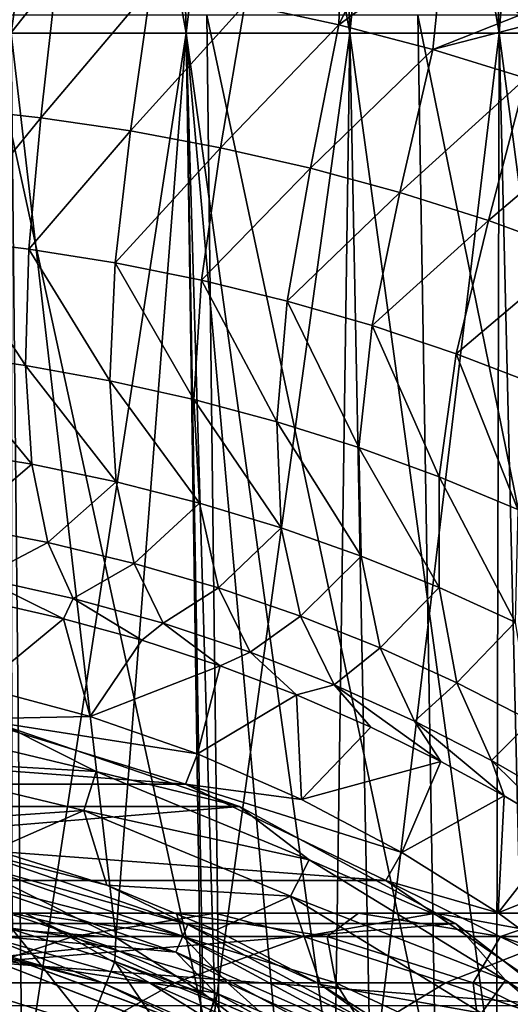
# Model space of a CAD drawing. Header units: metres. Extents: x -62 to 300, y -109 to 109.
# Tile 387 of 656: x 3.3 to 7.59, y 10.18 to 18.79. Entities that reach past the tile are written whole.
import ezdxf

# ---------------------------------------------------------------- set-up
doc = ezdxf.new("R2010")
doc.units = ezdxf.units.M
doc.layers.add('solid_500635', color=7, linetype='CONTINUOUS')

msp = doc.modelspace()

# ---------------------------------------------------------------- linework, layer by layer
at = {"layer": 'solid_500635'}
for points in [[(3.223139, 18.666904, 10.977003), (3.064069, 28.000711, 10.435262), (4.517974, 28.000711, 9.892983)], [(3.064069, 28.000711, -10.435262), (3.223139, 18.666904, -10.977003), (4.752522, 18.666904, -10.406572)], [(4.517974, 28.000711, -9.892983), (3.064069, 28.000711, -10.435262), (4.752522, 18.666904, -10.406572)], [(4.752522, 18.666904, 10.406572), (3.223139, 18.666904, 10.977003), (4.517974, 28.000711, 9.892983)], [(4.752522, 18.666904, 10.406572), (4.517974, 28.000711, 9.892983), (5.879906, 28.000711, 9.149312)], [(4.517974, 28.000711, -9.892983), (4.752522, 18.666904, -10.406572), (6.185158, 18.666904, -9.624294)], [(5.879906, 28.000711, -9.149312), (4.517974, 28.000711, -9.892983), (6.185158, 18.666904, -9.624294)], [(6.185158, 18.666904, 9.624294), (4.752522, 18.666904, 10.406572), (5.879906, 28.000711, 9.149312)], [(6.185158, 18.666904, 9.624294), (5.879906, 28.000711, 9.149312), (7.12214, 28.000711, 8.219388)], [(5.879906, 28.000711, -9.149312), (6.185158, 18.666904, -9.624294), (7.491882, 18.666904, -8.646093)], [(7.12214, 28.000711, -8.219388), (5.879906, 28.000711, -9.149312), (7.491882, 18.666904, -8.646093)], [(7.491882, 18.666904, 8.646093), (6.185158, 18.666904, 9.624294), (7.12214, 28.000711, 8.219388)], [(7.491882, 18.666904, 8.646093), (7.12214, 28.000711, 8.219388), (8.219388, 28.000711, 7.12214)], [(7.12214, 28.000711, -8.219388), (7.491882, 18.666904, -8.646093), (8.646093, 18.666904, -7.491882)], [(8.219388, 28.000711, -7.12214), (7.12214, 28.000711, -8.219388), (8.646093, 18.666904, -7.491882)], [(8.646093, 18.666904, 7.491882), (7.491882, 18.666904, 8.646093), (8.219388, 28.000711, 7.12214)], [(5.267294, 18.919369, -13.922537), (6.129779, 20.064949, -13.333136), (6.090552, 18.739412, -13.525796)], [(6.090552, 18.739412, -13.525796), (6.129779, 20.064949, -13.333136), (6.576506, 19.740351, -13.137109)], [(6.090552, 18.739412, -13.525796), (6.576506, 19.740351, -13.137109), (7.001509, 19.409229, -12.934545)], [(6.090552, 18.739412, -13.525796), (7.001509, 19.409229, -12.934545), (6.910528, 18.524807, -13.082123)], [(6.910528, 18.524807, -13.082123), (7.001509, 19.409229, -12.934545), (7.679565, 18.827463, -12.577324)], [(2.80868, 19.26725, -14.800152), (3.623777, 19.180771, -14.562553), (2.70003, 18.01528, -15.399499)], [(3.623777, 19.180771, -14.562553), (3.481997, 17.928034, -15.147228), (2.70003, 18.01528, -15.399499)], [(3.623777, 19.180771, -14.562553), (4.444094, 19.065777, -14.269172), (3.481997, 17.928034, -15.147228)], [(4.444094, 19.065777, -14.269172), (4.267906, 17.812647, -14.836661), (3.481997, 17.928034, -15.147228)], [(4.444094, 19.065777, -14.269172), (5.267294, 18.919369, -13.922537), (4.267906, 17.812647, -14.836661)], [(5.267294, 18.919369, -13.922537), (5.055387, 17.666479, -14.470904), (4.267906, 17.812647, -14.836661)], [(5.267294, 18.919369, -13.922537), (6.090552, 18.739412, -13.525796), (5.055387, 17.666479, -14.470904)], [(2.998244, 18.826296, 14.42834), (3.067728, 9.401768, 14.762716), (5.049345, 9.401768, 14.207494)], [(4.934977, 18.826296, 13.885693), (2.998244, 18.826296, 14.42834), (5.049345, 9.401768, 14.207494)], [(4.934977, 18.826296, 13.885693), (5.049345, 9.401768, 14.207494), (6.936902, 9.401768, 13.387612)], [(6.77978, 18.826296, 13.084382), (4.934977, 18.826296, 13.885693), (6.936902, 9.401768, 13.387612)], [(6.77978, 18.826296, 13.084382), (6.936902, 9.401768, 13.387612), (8.695237, 9.401768, 12.318344)], [(8.498289, 18.826296, 12.039333), (6.77978, 18.826296, 13.084382), (8.695237, 9.401768, 12.318344)], [(6.910528, 18.524807, -13.082123), (7.679565, 18.827463, -12.577324), (7.768233, 18.745173, -12.527426)], [(6.090552, 18.739412, -13.525796), (5.841693, 17.487701, -14.053576), (5.055387, 17.666479, -14.470904)], [(6.090552, 18.739412, -13.525796), (6.910528, 18.524807, -13.082123), (5.841693, 17.487701, -14.053576)], [(6.910528, 18.524807, -13.082123), (7.768233, 18.745173, -12.527426), (7.723671, 18.275021, -12.594853)], [(3.318542, 9.322167, 11.301914), (1.676333, 9.322167, 11.659155), (3.223139, 18.666904, 10.977003)], [(3.318542, 9.322167, 11.301914), (3.223139, 18.666904, 10.977003), (4.752522, 18.666904, 10.406572)], [(3.223139, 18.666904, -10.977003), (3.227925, 11.21266, -11.275877), (4.13727, 10.760581, -10.988614)], [(4.752522, 18.666904, -10.406572), (3.223139, 18.666904, -10.977003), (4.13727, 10.760581, -10.988614)], [(4.893194, 9.322167, 10.7146), (3.318542, 9.322167, 11.301914), (4.752522, 18.666904, 10.406572)], [(4.752522, 18.666904, -10.406572), (4.13727, 10.760581, -10.988614), (4.900146, 10.273491, -10.684886)], [(4.893194, 9.322167, 10.7146), (4.752522, 18.666904, 10.406572), (6.185158, 18.666904, 9.624294)], [(4.752522, 18.666904, -10.406572), (5.550144, 9.774469, -10.376834), (6.052138, 9.324821, -10.105251)], [(6.185158, 18.666904, -9.624294), (4.752522, 18.666904, -10.406572), (6.052138, 9.324821, -10.105251)], [(4.752522, 18.666904, -10.406572), (5.004871, 10.199265, -10.638408), (5.550144, 9.774469, -10.376834)], [(4.752522, 18.666904, -10.406572), (4.900146, 10.273491, -10.684886), (5.004871, 10.199265, -10.638408)], [(6.368235, 9.322167, 9.909166), (4.893194, 9.322167, 10.7146), (6.185158, 18.666904, 9.624294)], [(6.185158, 18.666904, -9.624294), (6.052138, 9.324821, -10.105251), (7.468592, 9.322167, -9.108574)], [(6.368235, 9.322167, 9.909166), (6.185158, 18.666904, 9.624294), (7.491882, 18.666904, 8.646093)], [(7.491882, 18.666904, -8.646093), (6.185158, 18.666904, -9.624294), (7.468592, 9.322167, -9.108574)], [(7.713636, 9.322167, 8.902011), (6.368235, 9.322167, 9.909166), (7.491882, 18.666904, 8.646093)], [(7.491882, 18.666904, -8.646093), (7.468592, 9.322167, -9.108574), (8.724834, 9.322167, -7.913485)], [(7.713636, 9.322167, 8.902011), (7.491882, 18.666904, 8.646093), (8.646093, 18.666904, 7.491882)], [(8.646093, 18.666904, -7.491882), (7.491882, 18.666904, -8.646093), (8.724834, 9.322167, -7.913485)], [(6.910528, 18.524807, -13.082123), (6.623574, 17.275433, -13.588292), (5.841693, 17.487701, -14.053576)], [(6.910528, 18.524807, -13.082123), (7.723671, 18.275021, -12.594853), (6.623574, 17.275433, -13.588292)], [(7.723671, 18.275021, -12.594853), (7.39771, 17.029284, -13.078799), (6.623574, 17.275433, -13.588292)], [(7.723671, 18.275021, -12.594853), (8.52974, 17.988594, -12.065606), (7.39771, 17.029284, -13.078799)], [(2.70003, 18.01528, -15.399499), (3.481997, 17.928034, -15.147228), (2.621598, 16.872187, -16.197618)], [(3.481997, 17.928034, -15.147228), (3.376336, 16.779535, -15.933846), (2.621598, 16.872187, -16.197618)], [(3.481997, 17.928034, -15.147228), (4.267906, 17.812647, -14.836661), (3.376336, 16.779535, -15.933846)], [(7.39771, 17.029284, -13.078799), (8.52974, 17.988594, -12.065606), (8.161333, 16.749327, -12.528806)], [(4.267906, 17.812647, -14.836661), (4.132222, 16.658783, -15.61016), (3.376336, 16.779535, -15.933846)], [(4.267906, 17.812647, -14.836661), (5.055387, 17.666479, -14.470904), (4.132222, 16.658783, -15.61016)], [(5.055387, 17.666479, -14.470904), (4.886897, 16.507921, -15.230214), (4.132222, 16.658783, -15.61016)], [(5.055387, 17.666479, -14.470904), (5.841693, 17.487701, -14.053576), (4.886897, 16.507921, -15.230214)], [(5.841693, 17.487701, -14.053576), (5.637817, 16.325651, -14.798061), (4.886897, 16.507921, -15.230214)], [(5.841693, 17.487701, -14.053576), (6.623574, 17.275433, -13.588292), (5.637817, 16.325651, -14.798061)], [(6.623574, 17.275433, -13.588292), (6.382053, 16.111494, -14.317737), (5.637817, 16.325651, -14.798061)], [(6.623574, 17.275433, -13.588292), (7.39771, 17.029284, -13.078799), (6.382053, 16.111494, -14.317737)], [(7.39771, 17.029284, -13.078799), (7.116663, 15.865381, -13.793311), (6.382053, 16.111494, -14.317737)], [(7.39771, 17.029284, -13.078799), (8.161333, 16.749327, -12.528806), (7.116663, 15.865381, -13.793311)], [(2.621598, 16.872187, -16.197618), (3.346955, 15.761107, -16.890076), (2.60427, 15.865611, -17.166386)], [(2.621598, 16.872187, -16.197618), (3.376336, 16.779535, -15.933846), (3.346955, 15.761107, -16.890076)], [(3.376336, 16.779535, -15.933846), (4.086597, 15.627493, -16.552162), (3.346955, 15.761107, -16.890076)], [(3.376336, 16.779535, -15.933846), (4.132222, 16.658783, -15.61016), (4.086597, 15.627493, -16.552162)], [(8.161333, 16.749327, -12.528806), (7.839254, 15.587601, -13.228689), (7.116663, 15.865381, -13.793311)], [(4.132222, 16.658783, -15.61016), (4.820765, 15.46366, -16.156919), (4.086597, 15.627493, -16.552162)], [(4.132222, 16.658783, -15.61016), (4.886897, 16.507921, -15.230214), (4.820765, 15.46366, -16.156919)], [(4.886897, 16.507921, -15.230214), (5.547134, 15.269057, -15.708891), (4.820765, 15.46366, -16.156919)], [(4.886897, 16.507921, -15.230214), (5.637817, 16.325651, -14.798061), (5.547134, 15.269057, -15.708891)], [(5.637817, 16.325651, -14.798061), (6.26316, 15.043806, -15.21258), (5.547134, 15.269057, -15.708891)], [(5.637817, 16.325651, -14.798061), (6.382053, 16.111494, -14.317737), (6.26316, 15.043806, -15.21258)], [(6.382053, 16.111494, -14.317737), (6.966352, 14.788323, -14.672418), (6.26316, 15.043806, -15.21258)], [(6.382053, 16.111494, -14.317737), (7.116663, 15.865381, -13.793311), (6.966352, 14.788323, -14.672418)], [(2.60427, 15.865611, -17.166386), (3.402728, 14.898558, -17.98765), (2.654787, 15.021499, -18.27837)], [(2.60427, 15.865611, -17.166386), (3.346955, 15.761107, -16.890076), (3.402728, 14.898558, -17.98765)], [(7.116663, 15.865381, -13.793311), (7.6548, 14.503238, -14.092521), (6.966352, 14.788323, -14.672418)], [(7.116663, 15.865381, -13.793311), (7.839254, 15.587601, -13.228689), (7.6548, 14.503238, -14.092521)], [(3.346955, 15.761107, -16.890076), (4.142141, 14.744319, -17.633366), (3.402728, 14.898558, -17.98765)], [(3.346955, 15.761107, -16.890076), (4.086597, 15.627493, -16.552162), (4.142141, 14.744319, -17.633366)], [(4.086597, 15.627493, -16.552162), (4.870423, 14.558803, -17.220497), (4.142141, 14.744319, -17.633366)], [(4.086597, 15.627493, -16.552162), (4.820765, 15.46366, -16.156919), (4.870423, 14.558803, -17.220497)], [(4.820765, 15.46366, -16.156919), (5.585454, 14.342413, -16.754152), (4.870423, 14.558803, -17.220497)], [(4.820765, 15.46366, -16.156919), (5.547134, 15.269057, -15.708891), (5.585454, 14.342413, -16.754152)], [(5.547134, 15.269057, -15.708891), (6.285097, 14.096053, -16.239368), (5.585454, 14.342413, -16.754152)], [(5.547134, 15.269057, -15.708891), (6.26316, 15.043806, -15.21258), (6.285097, 14.096053, -16.239368)], [(2.654787, 15.021499, -18.27837), (3.402728, 14.898558, -17.98765), (2.772838, 14.361897, -19.503817)], [(6.26316, 15.043806, -15.21258), (6.967365, 13.820786, -15.680988), (6.285097, 14.096053, -16.239368)], [(6.26316, 15.043806, -15.21258), (6.966352, 14.788323, -14.672418), (6.967365, 13.820786, -15.680988)], [(3.402728, 14.898558, -17.98765), (3.543472, 14.214281, -19.196932), (2.772838, 14.361897, -19.503817)], [(3.402728, 14.898558, -17.98765), (4.142141, 14.744319, -17.633366), (3.543472, 14.214281, -19.196932)], [(4.142141, 14.744319, -17.633366), (4.298919, 14.032039, -18.824261), (3.543472, 14.214281, -19.196932)], [(4.142141, 14.744319, -17.633366), (4.870423, 14.558803, -17.220497), (4.298919, 14.032039, -18.824261)], [(6.966352, 14.788323, -14.672418), (7.630902, 13.517708, -15.083373), (6.967365, 13.820786, -15.680988)], [(6.966352, 14.788323, -14.672418), (7.6548, 14.503238, -14.092521), (7.630902, 13.517708, -15.083373)], [(4.870423, 14.558803, -17.220497), (5.036302, 13.81652, -18.391567), (4.298919, 14.032039, -18.824261)], [(4.870423, 14.558803, -17.220497), (5.585454, 14.342413, -16.754152), (5.036302, 13.81652, -18.391567)], [(2.772838, 14.361897, -19.503817), (3.543472, 14.214281, -19.196932), (2.955563, 13.904006, -20.810286)], [(5.585454, 14.342413, -16.754152), (5.753687, 13.569265, -17.904581), (5.036302, 13.81652, -18.391567)], [(5.585454, 14.342413, -16.754152), (6.285097, 14.096053, -16.239368), (5.753687, 13.569265, -17.904581)], [(3.543472, 14.214281, -19.196932), (3.765721, 13.72603, -20.485857), (2.955563, 13.904006, -20.810286)], [(3.543472, 14.214281, -19.196932), (4.298919, 14.032039, -18.824261), (3.765721, 13.72603, -20.485857)], [(6.285097, 14.096053, -16.239368), (6.449361, 13.292132, -17.368933), (5.753687, 13.569265, -17.904581)], [(6.285097, 14.096053, -16.239368), (6.967365, 13.820786, -15.680988), (6.449361, 13.292132, -17.368933)], [(4.298919, 14.032039, -18.824261), (4.552993, 13.509043, -20.093214), (3.765721, 13.72603, -20.485857)], [(4.298919, 14.032039, -18.824261), (5.036302, 13.81652, -18.391567), (4.552993, 13.509043, -20.093214)], [(2.955563, 13.904006, -20.810286), (3.680405, 13.548209, -21.971245), (3.003822, 13.700917, -22.216869)], [(2.955563, 13.904006, -20.810286), (3.765721, 13.72603, -20.485857), (3.680405, 13.548209, -21.971245)], [(5.036302, 13.81652, -18.391567), (5.314142, 13.255897, -19.638966), (4.552993, 13.509043, -20.093214)], [(5.036302, 13.81652, -18.391567), (5.753687, 13.569265, -17.904581), (5.314142, 13.255897, -19.638966)], [(6.967365, 13.820786, -15.680988), (7.121879, 12.98697, -16.78993), (6.449361, 13.292132, -17.368933)], [(6.967365, 13.820786, -15.680988), (7.630902, 13.517708, -15.083373), (7.121879, 12.98697, -16.78993)], [(3.003822, 13.700917, -22.216869), (3.680405, 13.548209, -21.971245), (2.955837, 12.950369, -36.392689)], [(3.765721, 13.72603, -20.485857), (4.366211, 13.359829, -21.665972), (3.680405, 13.548209, -21.971245)], [(3.765721, 13.72603, -20.485857), (4.552993, 13.509043, -20.093214), (4.366211, 13.359829, -21.665972)], [(3.680405, 13.548209, -21.971245), (3.915354, 12.693268, -36.392689), (2.955837, 12.950369, -36.392689)], [(3.680405, 13.548209, -21.971245), (4.366211, 13.359829, -21.665972), (3.915354, 12.693268, -36.392689)], [(5.753687, 13.569265, -17.904581), (6.047405, 12.969433, -19.129515), (5.314142, 13.255897, -19.638966)], [(5.753687, 13.569265, -17.904581), (6.449361, 13.292132, -17.368933), (6.047405, 12.969433, -19.129515)], [(7.630902, 13.517708, -15.083373), (7.770504, 12.655461, -16.172205), (7.121879, 12.98697, -16.78993)], [(4.552993, 13.509043, -20.093214), (5.051996, 13.136033, -21.307001), (4.366211, 13.359829, -21.665972)], [(4.552993, 13.509043, -20.093214), (5.314142, 13.255897, -19.638966), (5.051996, 13.136033, -21.307001)], [(4.366211, 13.359829, -21.665972), (5.051996, 13.136033, -21.307001), (3.915354, 12.693268, -36.392689)], [(6.449361, 13.292132, -17.368933), (6.7515, 12.652605, -18.571136), (6.047405, 12.969433, -19.129515)], [(6.449361, 13.292132, -17.368933), (7.121879, 12.98697, -16.78993), (6.7515, 12.652605, -18.571136)], [(5.314142, 13.255897, -19.638966), (5.717444, 12.883498, -20.903517), (5.051996, 13.136033, -21.307001)], [(5.314142, 13.255897, -19.638966), (6.047405, 12.969433, -19.129515), (5.717444, 12.883498, -20.903517)], [(5.051996, 13.136033, -21.307001), (4.852975, 12.36518, -36.392689), (3.915354, 12.693268, -36.392689)], [(5.051996, 13.136033, -21.307001), (5.717444, 12.883498, -20.903517), (4.852975, 12.36518, -36.392689)], [(3.915354, 12.693268, -36.392689), (2.893329, 12.673361, -38), (2.955837, 12.950369, -36.392689)], [(6.047405, 12.969433, -19.129515), (6.369606, 12.600676, -20.446875), (5.717444, 12.883498, -20.903517)], [(6.047405, 12.969433, -19.129515), (6.982169, 12.300631, -19.969368), (6.369606, 12.600676, -20.446875)], [(6.047405, 12.969433, -19.129515), (6.7515, 12.652605, -18.571136), (6.982169, 12.300631, -19.969368)], [(7.121879, 12.98697, -16.78993), (7.425551, 12.308178, -17.969627), (6.7515, 12.652605, -18.571136)], [(7.121879, 12.98697, -16.78993), (7.770504, 12.655461, -16.172205), (7.425551, 12.308178, -17.969627)], [(5.717444, 12.883498, -20.903517), (5.763456, 11.96794, -36.392689), (4.852975, 12.36518, -36.392689)], [(5.717444, 12.883498, -20.903517), (6.369606, 12.600676, -20.446875), (5.763456, 11.96794, -36.392689)], [(-4.747665, 12.101635, -38), (-2.893329, 12.673361, -38), (4.747665, 12.101635, -38)], [(-2.893329, 12.673361, -38), (2.893329, 12.673361, -38), (4.747665, 12.101635, -38)], [(3.967935, 12.212049, -42.863949), (1.952774, 12.329332, -47.727131), (2.008698, 12.682419, -42.863949)], [(3.967935, 12.212049, -42.863949), (2.008698, 12.682419, -42.863949), (3.19066, 12.602324, -38)], [(4.852975, 12.36518, -36.392689), (2.893329, 12.673361, -38), (3.915354, 12.693268, -36.392689)], [(4.852975, 12.36518, -36.392689), (4.747665, 12.101635, -38), (2.893329, 12.673361, -38)], [(5.221393, 11.905237, -38), (3.19066, 12.602324, -38), (-5.221393, 11.905237, -38)], [(3.967935, 12.212049, -42.863949), (3.19066, 12.602324, -38), (5.221393, 11.905237, -38)], [(6.369606, 12.600676, -20.446875), (6.982169, 12.300631, -19.969368), (5.763456, 11.96794, -36.392689)], [(6.7515, 12.652605, -18.571136), (7.536239, 11.998814, -19.490721), (6.982169, 12.300631, -19.969368)], [(6.7515, 12.652605, -18.571136), (7.425551, 12.308178, -17.969627), (7.536239, 11.998814, -19.490721)], [(7.770504, 12.655461, -16.172205), (8.069499, 11.938523, -17.329918), (7.425551, 12.308178, -17.969627)], [(1.952774, 12.329332, -47.727131), (3.857465, 11.872057, -47.727131), (2.069861, 11.74795, -52.566944)], [(3.967935, 12.212049, -42.863949), (3.857465, 11.872057, -47.727131), (1.952774, 12.329332, -47.727131)], [(5.763456, 11.96794, -36.392689), (4.747665, 12.101635, -38), (4.852975, 12.36518, -36.392689)], [(6.982169, 12.300631, -19.969368), (6.641706, 11.503773, -36.392689), (5.763456, 11.96794, -36.392689)], [(6.982169, 12.300631, -19.969368), (7.536239, 11.998814, -19.490721), (6.641706, 11.503773, -36.392689)], [(7.425551, 12.308178, -17.969627), (8.044282, 11.695313, -19.003397), (7.536239, 11.998814, -19.490721)], [(7.425551, 12.308178, -17.969627), (8.069499, 11.938523, -17.329918), (8.044282, 11.695313, -19.003397)], [(5.829468, 11.440976, -42.863949), (3.857465, 11.872057, -47.727131), (3.967935, 12.212049, -42.863949)], [(5.829468, 11.440976, -42.863949), (3.967935, 12.212049, -42.863949), (5.221393, 11.905237, -38)], [(-6.5, 11.25833, -38), (-4.747665, 12.101635, -38), (6.5, 11.25833, -38)], [(-4.747665, 12.101635, -38), (4.747665, 12.101635, -38), (6.5, 11.25833, -38)], [(6.641706, 11.503773, -36.392689), (6.5, 11.25833, -38), (4.747665, 12.101635, -38)], [(6.641706, 11.503773, -36.392689), (4.747665, 12.101635, -38), (5.763456, 11.96794, -36.392689)], [(7.536239, 11.998814, -19.490721), (7.482812, 10.97527, -36.392689), (6.641706, 11.503773, -36.392689)], [(7.536239, 11.998814, -19.490721), (8.044282, 11.695313, -19.003397), (7.482812, 10.97527, -36.392689)], [(5.221393, 11.905237, -38), (-5.221393, 11.905237, -38), (-7.109881, 10.883297, -38)], [(7.109881, 10.883297, -38), (5.221393, 11.905237, -38), (-7.109881, 10.883297, -38)], [(5.829468, 11.440976, -42.863949), (5.221393, 11.905237, -38), (7.109881, 10.883297, -38)], [(3.857465, 11.872057, -47.727131), (3.07539, 11.525651, -52.566944), (2.069861, 11.74795, -52.566944)], [(3.857465, 11.872057, -47.727131), (4.059568, 11.216887, -52.566944), (3.07539, 11.525651, -52.566944)], [(3.857465, 11.872057, -47.727131), (5.667172, 11.122452, -47.727131), (4.059568, 11.216887, -52.566944)], [(5.829468, 11.440976, -42.863949), (5.667172, 11.122452, -47.727131), (3.857465, 11.872057, -47.727131)], [(8.044282, 11.695313, -19.003397), (8.512527, 11.390618, -18.520929), (7.482812, 10.97527, -36.392689)], [(2.914878, 11.510592, -52.736504), (4.769703, 10.873829, -52.736504), (2.88754, 11.402639, -52.876362)], [(2.914878, 11.510592, -52.736504), (3.07539, 11.525651, -52.566944), (4.059568, 11.216887, -52.566944)], [(2.914878, 11.510592, -52.736504), (4.059568, 11.216887, -52.566944), (4.769703, 10.873829, -52.736504)], [(7.482812, 10.97527, -36.392689), (6.5, 11.25833, -38), (6.641706, 11.503773, -36.392689)], [(2.88754, 11.402639, -52.876362), (4.724971, 10.771849, -52.876362), (2.849873, 11.253892, -52.968102)], [(4.769703, 10.873829, -52.736504), (4.724971, 10.771849, -52.876362), (2.88754, 11.402639, -52.876362)], [(7.547461, 10.388188, -42.863949), (5.667172, 11.122452, -47.727131), (5.829468, 11.440976, -42.863949)], [(7.547461, 10.388188, -42.863949), (5.829468, 11.440976, -42.863949), (7.109881, 10.883297, -38)], [(8.512527, 11.390618, -18.520929), (8.282072, 10.38539, -36.392689), (7.482812, 10.97527, -36.392689)], [(-8.10649, 10.162416, -38), (-6.5, 11.25833, -38), (8.10649, 10.162416, -38)], [(-6.5, 11.25833, -38), (6.5, 11.25833, -38), (8.10649, 10.162416, -38)], [(2.849873, 11.253892, -52.968102), (4.663334, 10.63133, -52.968102), (3.078208, 11.011194, -53)], [(4.724971, 10.771849, -52.876362), (4.663334, 10.63133, -52.968102), (2.849873, 11.253892, -52.968102)], [(3.236133, 10.829322, -11.30747), (4.13727, 10.760581, -10.988614), (3.227925, 11.21266, -11.275877)], [(5.667172, 11.122452, -47.727131), (5.014729, 10.823638, -52.566944), (4.059568, 11.216887, -52.566944)], [(4.769703, 10.873829, -52.736504), (4.059568, 11.216887, -52.566944), (5.014729, 10.823638, -52.566944)], [(8.282072, 10.38539, -36.392689), (8.10649, 10.162416, -38), (6.5, 11.25833, -38)], [(8.282072, 10.38539, -36.392689), (6.5, 11.25833, -38), (7.482812, 10.97527, -36.392689)], [(5.667172, 11.122452, -47.727131), (5.930018, 10.350533, -52.566944), (5.014729, 10.823638, -52.566944)], [(5.667172, 11.122452, -47.727131), (7.337335, 10.098974, -47.727131), (5.930018, 10.350533, -52.566944)], [(7.547461, 10.388188, -42.863949), (7.337335, 10.098974, -47.727131), (5.667172, 11.122452, -47.727131)], [(3.078208, 11.011194, -53), (4.05931, 10.688228, -53), (1.015242, 10.952902, -53)], [(4.05931, 10.688228, -53), (3.010923, 10.579819, -53), (1.015242, 10.952902, -53)], [(3.347639, 10.974357, -70.201729), (1.957915, 10.974357, -70.769768), (2.305984, 10.974357, -67.252373)], [(3.341961, 10.974357, -73.736305), (1.957915, 10.974357, -70.769768), (3.347639, 10.974357, -70.201729)], [(3.341961, 10.974357, -73.736305), (2.026174, 10.769925, -74.429779), (1.957915, 10.974357, -70.769768)], [(3.76447, 10.769925, -77.372482), (2.026174, 10.769925, -74.429779), (3.341961, 10.974357, -73.736305)], [(3.730806, 10.769925, -66.825653), (2.305984, 10.974357, -67.252373), (3.014414, 10.769925, -63.929295)], [(3.347639, 10.974357, -70.201729), (2.305984, 10.974357, -67.252373), (3.730806, 10.769925, -66.825653)], [(4.663334, 10.63133, -52.968102), (4.05931, 10.688228, -53), (3.078208, 11.011194, -53)], [(4.670118, 10.974357, -73.036301), (3.341961, 10.974357, -73.736305), (3.347639, 10.974357, -70.201729)], [(5.006886, 10.974357, -76.554802), (3.341961, 10.974357, -73.736305), (4.670118, 10.974357, -73.036301)], [(5.006886, 10.974357, -76.554802), (3.76447, 10.769925, -77.372482), (3.341961, 10.974357, -73.736305)], [(4.724419, 10.769925, -69.638985), (3.347639, 10.974357, -70.201729), (3.730806, 10.769925, -66.825653)], [(4.670118, 10.974357, -73.036301), (3.347639, 10.974357, -70.201729), (4.724419, 10.769925, -69.638985)], [(5.77967, 10.769925, -80.13295), (3.76447, 10.769925, -77.372482), (5.006886, 10.974357, -76.554802)], [(5.985905, 10.769925, -72.342827), (4.670118, 10.974357, -73.036301), (4.724419, 10.769925, -69.638985)], [(6.260982, 10.974357, -75.729424), (4.670118, 10.974357, -73.036301), (5.985905, 10.769925, -72.342827)], [(6.260982, 10.974357, -75.729424), (5.006886, 10.974357, -76.554802), (4.670118, 10.974357, -73.036301)], [(6.937027, 10.974357, -79.198746), (5.006886, 10.974357, -76.554802), (6.260982, 10.974357, -75.729424)], [(6.937027, 10.974357, -79.198746), (5.77967, 10.769925, -80.13295), (5.006886, 10.974357, -76.554802)], [(8.052816, 10.769925, -82.685196), (5.77967, 10.769925, -80.13295), (6.937027, 10.974357, -79.198746)], [(7.503398, 10.769925, -74.911736), (6.260982, 10.974357, -75.729424), (5.985905, 10.769925, -72.342827)], [(8.105265, 10.974357, -78.25576), (6.260982, 10.974357, -75.729424), (7.503398, 10.769925, -74.911736)], [(8.105265, 10.974357, -78.25576), (6.937027, 10.974357, -79.198746), (6.260982, 10.974357, -75.729424)], [(9.114226, 10.974357, -81.643272), (6.937027, 10.974357, -79.198746), (8.105265, 10.974357, -78.25576)], [(9.114226, 10.974357, -81.643272), (8.052816, 10.769925, -82.685196), (6.937027, 10.974357, -79.198746)], [(9.262622, 10.769925, -77.321556), (8.105265, 10.974357, -78.25576), (7.503398, 10.769925, -74.911736)], [(7.109881, 10.883297, -38), (-7.109881, 10.883297, -38), (-8.804487, 9.564364, -38)], [(8.804487, 9.564364, -38), (7.109881, 10.883297, -38), (-8.804487, 9.564364, -38)], [(3.298619, 10.554422, -58), (1.765024, 10.888036, -58), (3.296448, 10.554923, -40)], [(2.581981, 10.769925, -60.977161), (1.765024, 10.888036, -58), (3.298619, 10.554422, -58)], [(4.769703, 10.873829, -52.736504), (6.494424, 9.940456, -52.736504), (4.724971, 10.771849, -52.876362)], [(4.769703, 10.873829, -52.736504), (5.014729, 10.823638, -52.566944), (5.930018, 10.350533, -52.566944)], [(4.769703, 10.873829, -52.736504), (5.930018, 10.350533, -52.566944), (6.494424, 9.940456, -52.736504)], [(7.547461, 10.388188, -42.863949), (7.109881, 10.883297, -38), (8.804487, 9.564364, -38)], [(3.76447, 10.769925, -77.372482), (2.556878, 10.36487, -78.167252), (2.026174, 10.769925, -74.429779)], [(4.654753, 10.36487, -81.040962), (2.556878, 10.36487, -78.167252), (3.76447, 10.769925, -77.372482)], [(4.020855, 10.36487, -60.83725), (2.581981, 10.769925, -60.977161), (3.298619, 10.554422, -58)], [(3.014414, 10.769925, -63.929295), (2.581981, 10.769925, -60.977161), (4.020855, 10.36487, -60.83725)], [(4.432965, 10.36487, -63.65065), (3.014414, 10.769925, -63.929295), (4.020855, 10.36487, -60.83725)], [(3.730806, 10.769925, -66.825653), (3.014414, 10.769925, -63.929295), (4.432965, 10.36487, -63.65065)], [(3.236133, 10.829322, -11.30747), (3.064081, 10.252777, -11.524769), (3.909145, 9.989526, -11.221698)], [(4.130199, 10.550766, -11.004202), (4.13727, 10.760581, -10.988614), (3.236133, 10.829322, -11.30747)], [(4.130199, 10.550766, -11.004202), (3.236133, 10.829322, -11.30747), (3.909145, 9.989526, -11.221698)], [(5.11569, 10.36487, -66.410889), (3.730806, 10.769925, -66.825653), (4.432965, 10.36487, -63.65065)], [(4.724419, 10.769925, -69.638985), (3.730806, 10.769925, -66.825653), (5.11569, 10.36487, -66.410889)], [(5.77967, 10.769925, -80.13295), (4.654753, 10.36487, -81.040962), (3.76447, 10.769925, -77.372482)], [(7.021157, 10.36487, -83.697922), (4.654753, 10.36487, -81.040962), (5.77967, 10.769925, -80.13295)], [(4.724971, 10.771849, -52.876362), (6.433517, 9.84723, -52.876362), (4.663334, 10.63133, -52.968102)], [(6.062608, 10.36487, -69.09201), (4.724419, 10.769925, -69.638985), (5.11569, 10.36487, -66.410889)], [(5.985905, 10.769925, -72.342827), (4.724419, 10.769925, -69.638985), (6.062608, 10.36487, -69.09201)], [(6.494424, 9.940456, -52.736504), (6.433517, 9.84723, -52.876362), (4.724971, 10.771849, -52.876362)], [(8.052816, 10.769925, -82.685196), (7.021157, 10.36487, -83.697922), (5.77967, 10.769925, -80.13295)], [(7.264811, 10.36487, -71.668785), (5.985905, 10.769925, -72.342827), (6.062608, 10.36487, -69.09201)], [(7.503398, 10.769925, -74.911736), (5.985905, 10.769925, -72.342827), (7.264811, 10.36487, -71.668785)], [(9.633827, 10.36487, -86.113136), (7.021157, 10.36487, -83.697922), (8.052816, 10.769925, -82.685196)], [(8.710989, 10.36487, -74.116974), (7.503398, 10.769925, -74.911736), (7.264811, 10.36487, -71.668785)], [(9.262622, 10.769925, -77.321556), (7.503398, 10.769925, -74.911736), (8.710989, 10.36487, -74.116974)], [(4.05931, 10.688228, -53), (5.009586, 10.277446, -53), (3.010923, 10.579819, -53)], [(4.663334, 10.63133, -52.968102), (5.009586, 10.277446, -53), (4.05931, 10.688228, -53)], [(4.130199, 10.550766, -11.004202), (4.900146, 10.273491, -10.684886), (4.13727, 10.760581, -10.988614)], [(4.663334, 10.63133, -52.968102), (6.349591, 9.718773, -52.968102), (5.009586, 10.277446, -53)], [(6.433517, 9.84723, -52.876362), (6.349591, 9.718773, -52.968102), (4.663334, 10.63133, -52.968102)], [(-4.902427, 9.846994, -40), (-3.009525, 10.580234, -40), (4.902427, 9.846994, -40)], [(4.770597, 10.004146, -40), (3.296448, 10.554923, -40), (-4.371476, 10.004146, -40)], [(-3.009525, 10.580234, -40), (3.009525, 10.580234, -40), (4.902427, 9.846994, -40)], [(3.009525, 10.580234, -40), (3.010923, 10.579819, -53), (4.903429, 9.846635, -53)], [(3.009525, 10.580234, -40), (4.903429, 9.846635, -53), (4.902427, 9.846994, -40)], [(5.009586, 10.277446, -53), (4.903429, 9.846635, -53), (3.010923, 10.579819, -53)], [(3.298619, 10.554422, -58), (3.296448, 10.554923, -40), (4.770597, 10.004146, -40)], [(4.769126, 10.005952, -58), (3.298619, 10.554422, -58), (4.770597, 10.004146, -40)], [(4.020855, 10.36487, -60.83725), (3.298619, 10.554422, -58), (4.769126, 10.005952, -58)], [(4.130199, 10.550766, -11.004202), (3.909145, 9.989526, -11.221698), (4.730491, 9.660349, -10.859021)], [(4.130199, 10.550766, -11.004202), (5.004871, 10.199265, -10.638408), (4.900146, 10.273491, -10.684886)], [(4.130199, 10.550766, -11.004202), (4.730491, 9.660349, -10.859021), (5.004871, 10.199265, -10.638408)], [(3.583232, 9.766737, -81.905884), (1.406607, 9.766737, -78.924294), (2.556878, 10.36487, -78.167252)], [(4.654753, 10.36487, -81.040962), (3.583232, 9.766737, -81.905884), (2.556878, 10.36487, -78.167252)], [(6.038466, 9.766737, -84.662575), (3.583232, 9.766737, -81.905884), (4.654753, 10.36487, -81.040962)], [(5.39143, 9.766737, -60.703979), (4.020855, 10.36487, -60.83725), (4.769126, 10.005952, -58)], [(4.432965, 10.36487, -63.65065), (4.020855, 10.36487, -60.83725), (5.39143, 9.766737, -60.703979)], [(5.784183, 9.766737, -63.385227), (4.432965, 10.36487, -63.65065), (5.39143, 9.766737, -60.703979)], [(5.11569, 10.36487, -66.410889), (4.432965, 10.36487, -63.65065), (5.784183, 9.766737, -63.385227)], [(7.021157, 10.36487, -83.697922), (6.038466, 9.766737, -84.662575), (4.654753, 10.36487, -81.040962)], [(6.434839, 9.766737, -66.015816), (5.11569, 10.36487, -66.410889), (5.784183, 9.766737, -63.385227)], [(6.062608, 10.36487, -69.09201), (5.11569, 10.36487, -66.410889), (6.434839, 9.766737, -66.015816)], [(7.337335, 10.098974, -47.727131), (6.796991, 9.803038, -52.566944), (5.930018, 10.350533, -52.566944)], [(6.494424, 9.940456, -52.736504), (5.930018, 10.350533, -52.566944), (6.796991, 9.803038, -52.566944)], [(8.749212, 9.766737, -87.168449), (6.038466, 9.766737, -84.662575), (7.021157, 10.36487, -83.697922)], [(7.337279, 9.766737, -68.570999), (6.062608, 10.36487, -69.09201), (6.434839, 9.766737, -66.015816)], [(7.264811, 10.36487, -71.668785), (6.062608, 10.36487, -69.09201), (7.337279, 9.766737, -68.570999)], [(9.633827, 10.36487, -86.113136), (8.749212, 9.766737, -87.168449), (7.021157, 10.36487, -83.697922)], [(8.483012, 9.766737, -71.026733), (7.264811, 10.36487, -71.668785), (7.337279, 9.766737, -68.570999)], [(8.710989, 10.36487, -74.116974), (7.264811, 10.36487, -71.668785), (8.483012, 9.766737, -71.026733)], [(9.07961, 9.07961, -42.863949), (7.337335, 10.098974, -47.727131), (7.547461, 10.388188, -42.863949)], [(9.07961, 9.07961, -42.863949), (7.547461, 10.388188, -42.863949), (8.804487, 9.564364, -38)], [(3.064081, 10.252777, -11.524769), (2.617227, 9.805486, -11.962543), (3.460288, 9.565454, -11.672786)], [(3.909145, 9.989526, -11.221698), (3.064081, 10.252777, -11.524769), (3.460288, 9.565454, -11.672786)], [(5.009586, 10.277446, -53), (5.915442, 9.783611, -53), (4.903429, 9.846635, -53)], [(6.349591, 9.718773, -52.968102), (5.915442, 9.783611, -53), (5.009586, 10.277446, -53)], [(5.523259, 9.265988, -10.445112), (5.004871, 10.199265, -10.638408), (4.730491, 9.660349, -10.859021)], [(5.523259, 9.265988, -10.445112), (5.550144, 9.774469, -10.376834), (5.004871, 10.199265, -10.638408)]]:
    msp.add_3dface(points, dxfattribs=at)

doc.saveas('drawing.dxf')
